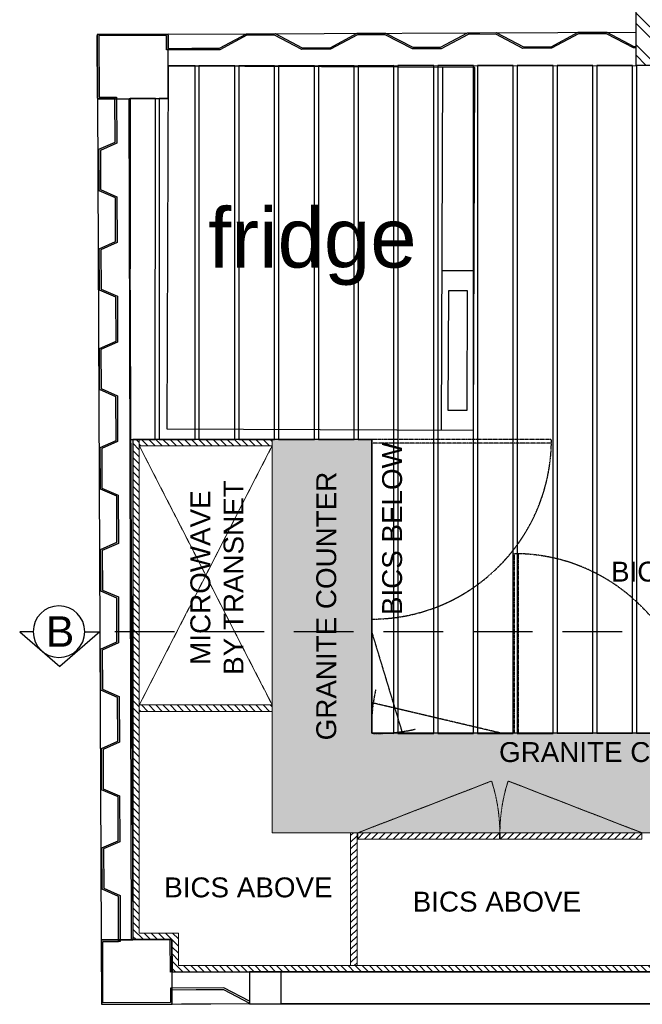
# Model space of a CAD drawing. Header units: millimetres. Extents: x -115474967 to 444143, y -74377 to 241828222.
# Tile 376 of 590: x -70730 to -69165, y 266711 to 269186. Entities that reach past the tile are written whole.
import ezdxf

# ---------------------------------------------------------------- set-up
doc = ezdxf.new("R2010")
doc.units = ezdxf.units.MM
doc.header["$MEASUREMENT"] = 0
for name, pattern in [('$0$DASHED2', [0.375, 0.25, -0.125]), ('2DASHED', [0.75, 0.5, -0.25]), ('Dashed', [280, 140, -140]), ('DASHED2', [0.375, 0.25, -0.125])]:
    doc.linetypes.add(name, pattern=pattern)
for name, color, linetype in [('0-ELEV.25', 4, 'Continuous'), ('00-2 Fittings', 8, 'Continuous'), ('00-2 Steel', 2, 'Continuous'), ('00-2 Windows', 1, 'Continuous'), ('00-3 Elev 04', 8, 'Continuous'), ('00-4 Furnituire', 1, 'Continuous'), ('00-6 H-Brickwork', 9, 'Continuous'), ('CEIL-PLAN', 7, 'Continuous'), ('DIMS-50', 9, 'Continuous'), ('JOIN-SEC.18', 9, 'Continuous'), ('JOIN-SEC.35', 2, 'Continuous'), ('Paving', 253, 'Continuous'), ('TEXT-20', 2, 'Continuous'), ('TEXT-50', 2, 'Continuous'), ('TEXT-REFN', 5, 'Continuous')]:
    doc.layers.add(name, color=color, linetype=linetype)
doc.layers.add('0_cons_01', color=40, linetype='Continuous', lineweight=0, plot=False)
doc.layers.add('G-____-____-TEXT', color=231, linetype='Continuous', lineweight=5)
doc.layers.add('Lines', color=1, linetype='Continuous', lineweight=9)
doc.styles.add('Arial_2', font='arial.ttf', dxfattribs={"height": 150})
doc.styles.add('TEXT-20', font='arial.ttf', dxfattribs={"height": 40})
doc.styles.add('TEXT-50', font='arial.ttf', dxfattribs={"height": 100})

# ---------------------------------------------------------------- blocks, each defined once
blk = doc.blocks.new('A$C69671385')
at = {"layer": 'DIMS-50', "color": 3}
for p, q in [((0, 168.7), (262.1, 397.3)), ((524.2, 168.7), (262.1, 397.3)), ((88.2, 168.7), (0, 168.7)), ((425.6, 168.7), (524.2, 168.7))]:
    blk.add_line(p, q, dxfattribs=at)
at = {"layer": 'TEXT-REFN'}
blk.add_circle((256.9, 168.7), 168.7, dxfattribs=at)

msp = doc.modelspace()

# ---------------------------------------------------------------- hatches: boundary and pattern name
at = {"layer": '00-2 Steel'}
msp.add_hatch(color=256, dxfattribs=at).paths.add_polyline_path([(-70486.84208, 268991.43361), (-70490.84204, 268991.41626), (-70490.35184, 268878.41733), (-70531.27338, 268860.23963), (-70530.82222, 268756.24061), (-70489.74451, 268738.41863), (-70489.26731, 268628.41968), (-70530.18885, 268610.24197), (-70529.73769, 268506.24295), (-70488.65998, 268488.421), (-70488.18279, 268378.42202), (-70530.1024, 268359.79942), (-70529.65315, 268256.24096), (-70488.57544, 268238.41901), (-70488.09825, 268128.42003), (-70528.04642, 268110.67473), (-70527.56864, 268006.24768), (-70486.49093, 267988.4257), (-70485.98771, 267872.42679), (-70526.90925, 267854.24909), (-70526.46813, 267749.81625), (-70486.38036, 267732.42378), (-70485.90317, 267622.4248), (-70526.82471, 267604.24713), (-70526.37576, 267500.75877), (-70484.29585, 267482.43046), (-70483.81866, 267372.43148), (-70524.7402, 267354.25381), (-70524.28904, 267250.25479), (-70483.21133, 267232.43281), (-70482.73414, 267122.43386), (-70523.65568, 267104.25616), (-70523.20451, 267000.25713), (-70482.1268, 266982.43515), (-70481.6366, 266869.43623), (-70477.63664, 266869.45358), (-70478.13817, 266985.06492), (-70519.21589, 267002.88687), (-70519.64438, 267101.66113), (-70478.72284, 267119.8388), (-70479.2227, 267235.06254), (-70520.30041, 267252.88452), (-70520.72891, 267351.65875), (-70479.80737, 267369.83645), (-70480.30722, 267485.0602), (-70522.38682, 267503.31685), (-70522.81341, 267601.65207), (-70481.89187, 267619.82977), (-70482.39173, 267735.05351), (-70522.46756, 267752.44079), (-70522.89796, 267851.65406), (-70481.97642, 267869.83176), (-70482.5023, 267991.05543), (-70523.58001, 268008.87741), (-70524.01042, 268108.09068), (-70484.08695, 268125.825), (-70484.58681, 268241.04875), (-70525.66452, 268258.87072), (-70526.09111, 268357.20594), (-70484.1715, 268375.827), (-70484.67135, 268491.05074), (-70525.74906, 268508.87272), (-70526.17756, 268607.64695), (-70485.25602, 268625.82465), (-70485.75588, 268741.04839), (-70526.83359, 268758.87034), (-70527.26209, 268857.6446), (-70486.34055, 268875.82227)])
at = {"layer": '00-6 H-Brickwork'}
h = msp.add_hatch(dxfattribs=at)
h.set_pattern_fill('ANSI32', color=256, scale=150, angle=450, style=0)
h.set_pattern_definition([(135, (-27381.725, -9362.503), (-39.774756, -39.774756), []), (135, (-27381.725, -9335.986), (-39.774756, -39.774756), [])])
h.paths.add_polyline_path([(-58655.64135, 270887.77748), (-58875.63468, 270887.77748), (-58875.63464, 270801.91086), (-58945.56241, 270801.91086), (-58945.56245, 270691.66868), (-58875.63384, 270691.66868), (-58875.63461, 269200.28091), (-58766.19635, 269200.28091), (-58655.63741, 269200.76053)])
h.paths.add_polyline_path([(-68836.8329, 270691.64868), (-68761.33681, 270691.64868), (-68761.33681, 270746.77977), (-68761.52827, 270801.91086), (-68836.8329, 270801.91086), (-68836.8329, 270887.77748), (-69181.82831, 270887.77748), (-69181.82459, 269071.08731), (-68836.8329, 269071.08732)])
h.paths.add_polyline_path([(-69066.82985, 270772.77748), (-68951.83134, 270772.77748), (-68951.83135, 269186.08731), (-69066.82983, 269186.08731)], flags=16)
at = {"layer": 'JOIN-SEC.18', "linetype": 'Dashed'}
h = msp.add_hatch(dxfattribs=at)
h.set_pattern_fill('SWAMP', color=8, scale=50)
h.set_pattern_definition([(0, (-27381.725, -9362.503), (25, 43.30127), [6.25, -43.75]), (90, (-27378.6, -9362.503), (-25, 43.3012702), [3.125, -83.47754]), (90, (-27377.82, -9362.503), (-25, 43.3012702), [2.5, -84.10254]), (90, (-27379.382, -9362.503), (-25, 43.3012702), [2.5, -84.10254]), (60, (-27377.04, -9362.503), (-25, 43.30127), [2, -48]), (120, (-27380.163, -9362.503), (-50, 2e-08), [2, -48])])
h.paths.add_polyline_path([(-70095.65429, 268131.26722), (-69845.65429, 268131.26722), (-69845.65429, 267392.4821), (-67648.17027, 267392.49029), (-67648.17027, 267142.48205), (-70095.65429, 267142.48205)])
at = {"layer": 'Paving', "linetype": 'DASHED2', "lineweight": 0, "ltscale": 0.05, "true_color": 0x939598}
h = msp.add_hatch(dxfattribs=at)
h.set_pattern_fill('ANSI31', color=252, scale=4, angle=90)
h.set_pattern_definition([(135, (-168065.32, 408235.504), (-8.9802561, -8.9802561), [])])
h.paths.add_polyline_path([(-70347.65521, 266874.01749), (-70445.65277, 266873.77636), (-70445.65429, 268131.26722), (-70429.65429, 268131.26722), (-70429.65353, 266890.0178), (-70331.53217, 266890.0178), (-70331.53217, 266808.48205), (-67648.48508, 266808.48205), (-67648.16804, 266792.4821), (-70331.53217, 266792.01691), (-70347.29947, 266792.01417)])
h = msp.add_hatch(dxfattribs=at)
h.set_pattern_fill('ANSI31', color=252, scale=4, angle=90)
h.set_pattern_definition([(135, (-168065.32, 409003.504), (-8.9802561, -8.9802561), [])])
h.paths.add_polyline_path([(-70429.65429, 268115.26722), (-70429.65429, 268131.26722), (-70095.65429, 268131.26722), (-70095.65429, 268115.26722)])
h = msp.add_hatch(dxfattribs=at)
h.set_pattern_fill('ANSI31', color=252, scale=95, angle=180)
h.set_pattern_definition([(225, (-27381.725, -9362.503), (8.39689303, -8.39689303), [])])
h.paths.add_polyline_path([(-69882.48218, 267142.48205), (-69898.48218, 267142.48205), (-69898.48218, 266808.48205), (-69882.48218, 266808.48205)])
h.paths.add_polyline_path([(-70384.72348, 266951.94585), (-69936.59933, 266951.94585), (-69936.59933, 267054.98132), (-70384.72348, 267054.98132)], flags=9)
h.paths.add_polyline_path([(-69907.49977, 267358.55011), (-69907.49977, 268058.78886), (-70010.53524, 268058.78886), (-70010.53524, 267358.55011)], flags=9)
h.paths.add_polyline_path([(-69541.77076, 267292.94184), (-68841.53202, 267292.94184), (-68841.53202, 267395.97731), (-69541.77076, 267395.97731)], flags=9)
h.paths.add_polyline_path([(-69760.08728, 266916.11337), (-69311.96313, 266916.11337), (-69311.96313, 267019.14884), (-69760.08728, 267019.14884)], flags=9)
h.paths.add_polyline_path([(-69010.08824, 266916.11337), (-68561.9641, 266916.11337), (-68561.9641, 267019.14884), (-69010.08824, 267019.14884)], flags=9)
h.paths.add_polyline_path([(-68260.08921, 266916.11337), (-67811.96506, 266916.11337), (-67811.96506, 267019.14884), (-68260.08921, 267019.14884)], flags=9)
h.paths.add_polyline_path([(-70138.89702, 267524.91708), (-70138.89702, 268038.93482), (-70326.11849, 268038.93482), (-70326.11849, 267524.91708)], flags=9)
h = msp.add_hatch(dxfattribs=at)
h.set_pattern_fill('ANSI31', color=252, scale=4, angle=90)
h.set_pattern_definition([(135, (-168065.32, 408335.865), (-8.9802561, -8.9802561), [])])
h.paths.add_polyline_path([(-70429.65429, 267447.62793), (-70429.65429, 267463.62793), (-70095.65429, 267463.62793), (-70095.65429, 267447.62793)])
h = msp.add_hatch(dxfattribs=at)
h.set_pattern_fill('ANSI31', color=252, scale=4, angle=180)
h.set_pattern_definition([(225, (-212646.72, 169172.817), (8.9802561, -8.9802561), [])])
h.paths.add_polyline_path([(-69524.01922, 267142.26619), (-69880.53582, 267142.26619), (-69880.53582, 267126.26619), (-69524.01922, 267126.26619)])
h.paths.add_polyline_path([(-69522.94675, 267142.26619), (-69166.43015, 267142.26619), (-69166.43015, 267126.26619), (-69522.94675, 267126.26619)])

# ---------------------------------------------------------------- linework, layer by layer
at = {"layer": '0-ELEV.25'}
msp.add_line((-68836.8329, 269071.08732), (-69181.82831, 269071.08731), dxfattribs=at)
msp.add_lwpolyline([(-69181.82831, 270887.77746), (-69181.82459, 269071.08732)], dxfattribs=at)
at = {"layer": '00-2 Fittings'}
msp.add_lwpolyline([(-70445.65429, 268131.26722), (-70445.65509, 266873.77635), (-70347.65521, 266874.01749), (-70347.29947, 266792.01417), (-67648.16804, 266792.4821), (-67648.17027, 267392.4821), (-69845.65429, 267392.4821), (-69845.65429, 268131.26722)], close=True, dxfattribs=at)
at = {"layer": '00-2 Steel'}
for p, q in [((-70357.52873, 269149.99608), (-70535.52705, 269149.2239)), ((-70535.52705, 269149.2239), (-70534.82428, 268987.22542)), ((-70357.52873, 269149.99608), (-69181.82831, 269155.09643)), ((-70356.82595, 268987.9976), (-70357.52873, 269149.99608)), ((-70356.82595, 268987.9976), (-70357.52873, 269149.99608)), ((-70357.18168, 269069.99683), (-70357.52873, 269149.99608)), ((-70534.82428, 268987.22542), (-70356.82595, 268987.9976)), ((-70534.82428, 268987.22542), (-70356.82595, 268987.9976)), ((-70534.82428, 268987.22542), (-70454.82503, 268987.57247)), ((-70534.82428, 268987.22542), (-70525.65354, 266873.24531)), ((-70454.82503, 268987.57247), (-70445.65429, 266873.59236)), ((-70347.65521, 266874.01749), (-70525.65354, 266873.24531)), ((-70347.65521, 266874.01749), (-70525.65354, 266873.24531)), ((-70525.65354, 266873.24531), (-70445.65429, 266873.59236)), ((-70525.65354, 266873.24531), (-70524.95076, 266711.24684)), ((-70525.65354, 266873.24531), (-70524.95076, 266711.24684)), ((-70346.95244, 266712.01902), (-70347.65521, 266874.01749)), ((-70346.95244, 266712.01902), (-70347.65521, 266874.01749)), ((-70347.29949, 266792.01827), (-70152.71864, 266792.86239)), ((-70346.95244, 266712.01902), (-70347.29949, 266792.01827)), ((-70524.95076, 266711.24684), (-70346.95244, 266712.01902)), ((-70524.95076, 266711.24684), (-70346.95244, 266712.01902)), ((-70494.95105, 266711.37698), (-70152.71864, 266712.86163)), ((-70346.95244, 266712.01902), (-70152.71864, 266712.86163))]:
    msp.add_line(p, q, dxfattribs=at)
for points in [[(-69181.82831, 269115.09607), (-69187.35971, 269115.07207), (-69255.51526, 269150.77676), (-69325.52758, 269150.47303), (-69393.37079, 269114.17836), (-69465.35712, 269113.86608), (-69533.51259, 269149.57077), (-69603.52499, 269149.26704), (-69671.36812, 269112.97237), (-69743.35445, 269112.66009), (-69811.51001, 269148.36477), (-69881.52232, 269148.06105), (-69949.36554, 269111.76638), (-70021.35187, 269111.45409), (-70089.50742, 269147.15878), (-70159.51974, 269146.85506), (-70227.36295, 269110.56039), (-70361.35518, 269109.97911), (-70361.51135, 269145.97879), (-70531.50973, 269145.24131), (-70530.84166, 268991.24275), (-70490.842, 268991.41627), (-70490.82465, 268987.4163), (-70531.82434, 268987.23844), (-70532.26061, 268987.26847), (-70533.21038, 268987.57107), (-70533.94945, 268988.10788), (-70534.38242, 268988.65016), (-70534.76189, 268989.5698), (-70534.83729, 268990.22536), (-70535.5097, 269145.22396), (-70535.42354, 269146.06719), (-70534.68446, 269147.67466), (-70533.75542, 269148.5514), (-70532.38099, 269149.14527), (-70531.52708, 269149.24129), (-70360.52866, 269149.9831), (-70359.24473, 269149.70059), (-70358.40356, 269149.11357), (-70357.78854, 269148.23309), (-70357.51571, 269146.99609), (-70357.37256, 269113.99644), (-70297.37312, 269114.25672), (-70228.37378, 269114.55605), (-70160.53057, 269150.85072), (-70088.5313, 269151.16307), (-70020.37574, 269115.45838), (-69950.37637, 269115.76204), (-69882.53315, 269152.05672), (-69810.53388, 269152.36906), (-69742.37832, 269116.66437), (-69672.37904, 269116.96804), (-69604.53582, 269153.26271), (-69532.53647, 269153.57505), (-69464.38099, 269117.87036), (-69394.38162, 269118.17403), (-69326.53841, 269154.4687), (-69254.53914, 269154.78104), (-69186.38358, 269119.07635), (-69181.82831, 269119.09611)], [(-70152.71864, 266792.48482), (-70351.51449, 266792.00398), (-70351.71271, 266874.00381), (-70449.71251, 266873.76653), (-70454.82567, 268987.76067), (-70356.82589, 268987.9976), (-70357.02429, 269069.99744), (-69181.82831, 269071.08731)], [(-70152.71864, 266718.8374), (-70217.13371, 266752.58256), (-70351.12594, 266752.00128), (-70350.96977, 266716.0016), (-70520.96814, 266715.26412), (-70521.63621, 266869.26269), (-70481.63656, 266869.43622), (-70481.65391, 266873.43619), (-70522.6536, 266873.25833), (-70523.08959, 266873.22451), (-70524.0367, 266872.91368), (-70524.77108, 266872.37048), (-70525.19933, 266871.82446), (-70525.57081, 266870.90157), (-70525.64052, 266870.24538), (-70524.96812, 266715.24677), (-70524.87465, 266714.40432), (-70524.12165, 266712.80332), (-70523.18504, 266711.93468), (-70521.80551, 266711.35276), (-70520.95079, 266711.26415), (-70349.95238, 266712.00597), (-70348.67095, 266712.29961), (-70347.8349, 266712.8939), (-70347.22754, 266713.77968), (-70346.96545, 266715.019), (-70347.10861, 266748.01866), (-70287.10917, 266748.27895), (-70218.10984, 266748.57827), (-70152.71864, 266714.32175)]]:
    msp.add_lwpolyline(points, dxfattribs=at)
msp.add_lwpolyline([(-70486.84208, 268991.43361), (-70486.34055, 268875.82227), (-70527.26209, 268857.6446), (-70526.83359, 268758.87034), (-70485.75588, 268741.04839), (-70485.25602, 268625.82465), (-70526.17756, 268607.64695), (-70525.74906, 268508.87272), (-70484.67135, 268491.05074), (-70484.1715, 268375.827), (-70526.09111, 268357.20594), (-70525.66452, 268258.87072), (-70484.58681, 268241.04875), (-70484.08695, 268125.825), (-70524.01042, 268108.09068), (-70523.58001, 268008.87741), (-70482.5023, 267991.05543), (-70481.97642, 267869.83176), (-70522.89796, 267851.65406), (-70522.46756, 267752.44079), (-70482.39173, 267735.05351), (-70481.89187, 267619.82977), (-70522.81341, 267601.65207), (-70522.38682, 267503.31685), (-70480.30722, 267485.0602), (-70479.80737, 267369.83645), (-70520.72891, 267351.65875), (-70520.30041, 267252.88452), (-70479.2227, 267235.06254), (-70478.72284, 267119.8388), (-70519.64438, 267101.66113), (-70519.21589, 267002.88687), (-70478.13817, 266985.06492), (-70477.63664, 266869.45358), (-70481.6366, 266869.43623), (-70482.1268, 266982.43515), (-70523.20451, 267000.25713), (-70523.65568, 267104.25616), (-70482.73414, 267122.43386), (-70483.21133, 267232.43281), (-70524.28904, 267250.25479), (-70524.7402, 267354.25381), (-70483.81866, 267372.43148), (-70484.29585, 267482.43046), (-70526.37576, 267500.75877), (-70526.82471, 267604.24713), (-70485.90317, 267622.4248), (-70486.38036, 267732.42378), (-70526.46813, 267749.81625), (-70526.90925, 267854.24909), (-70485.98771, 267872.42679), (-70486.49093, 267988.4257), (-70527.56864, 268006.24768), (-70528.04642, 268110.67473), (-70488.09825, 268128.42003), (-70488.57544, 268238.41901), (-70529.65315, 268256.24096), (-70530.1024, 268359.79942), (-70488.18279, 268378.42202), (-70488.65998, 268488.421), (-70529.73769, 268506.24295), (-70530.18885, 268610.24197), (-70489.26731, 268628.41968), (-70489.74451, 268738.41863), (-70530.82222, 268756.24061), (-70531.27338, 268860.23963), (-70490.35184, 268878.41733), (-70490.84204, 268991.41626)], close=True, dxfattribs=at)
at = {"layer": '00-2 Windows'}
for points in [[(-70152.72974, 266712.48482), (-70072.72974, 266712.47373), (-70072.71865, 266792.47372), (-70152.71864, 266792.48482)], [(-70072.71865, 266792.47372), (-63652.70755, 266792.49591), (-63652.70755, 266792.49591), (-70072.71865, 266792.47372)], [(-63652.71864, 266712.49591), (-70072.72974, 266712.47373), (-70072.72974, 266712.47373), (-63652.71864, 266712.49591)]]:
    msp.add_lwpolyline(points, close=True, dxfattribs=at)
at = {"layer": '00-3 Elev 04'}
msp.add_line((-69670.13829, 268154.93113), (-69666.47261, 269066.21846), dxfattribs=at)
for points in [[(-70379.66244, 268131.26725), (-70289.66244, 268131.26725), (-70289.66438, 269070.34005), (-70357.18299, 269070.29832), (-70356.82589, 268987.9976), (-70379.66239, 268987.89854)], [(-70279.67723, 268131.07983), (-70189.67723, 268131.07983), (-70189.67917, 269070.15264), (-70279.67712, 269070.06917)], [(-70179.69201, 268131.17256), (-70089.69201, 268131.17256), (-70089.69395, 269070.24536), (-70179.69191, 269070.1619)], [(-70079.7068, 268131.26722), (-69989.7068, 268131.26722), (-69989.70874, 269070.34002), (-70079.70669, 269070.25656)], [(-69979.72158, 268131.26722), (-69889.72158, 268131.26722), (-69889.72352, 269070.43275), (-69979.72147, 269070.34928)], [(-69845.65429, 268131.26722), (-69845.65429, 267392.4821), (-69789.73636, 267391.93341), (-69789.7383, 269070.53127), (-69879.73626, 269070.44781), (-69879.73632, 268131.26722)], [(-69779.75115, 267392.0242), (-69689.75115, 267392.0242), (-69689.75309, 269070.62206), (-69779.75104, 269070.5386)], [(-69679.76593, 267392.115), (-69589.76593, 267392.115), (-69589.76787, 269070.71286), (-69679.76583, 269070.62939)], [(-69579.78072, 267392.20579), (-69489.78072, 267392.20579), (-69489.78266, 269070.80365), (-69579.78061, 269070.72019)], [(-69479.7955, 267392.29852), (-69389.7955, 267392.29852), (-69389.79744, 269070.89637), (-69479.79539, 269070.81291)], [(-69379.81028, 267392.39124), (-69289.81028, 267392.39124), (-69289.81222, 269070.9891), (-69379.81018, 269070.90564)], [(-69279.82507, 267392.48204), (-69189.82507, 267392.48204), (-69189.82701, 269071.07989), (-69279.82496, 269070.99643)], [(-69179.83977, 267392.48206), (-69089.83977, 267392.48206), (-69089.84171, 269071.08729), (-69179.83975, 269071.08725)], [(-70453.14714, 268131.28949), (-70389.64766, 268131.17453), (-70389.29151, 268987.70328), (-70452.78895, 268987.73478)]]:
    msp.add_lwpolyline(points, close=True, dxfattribs=at)
at = {"layer": '00-3 Elev 04', "flags": 128}
msp.add_lwpolyline([(-69590.13894, 268154.60933), (-69586.47326, 269065.89666), (-70357.17734, 269068.99684), (-70360.84302, 268157.70951)], close=True, dxfattribs=at)
at = {"layer": '00-4 Furnituire', "color": 251, "true_color": 0x636466}
for p, q in [((-69588.52994, 268554.60609), (-69668.52929, 268554.92789)), ((-69652.73055, 268504.86393), (-69653.93729, 268204.86636)), ((-69604.73093, 268504.67086), (-69652.73055, 268504.86393)), ((-69605.93768, 268204.67328), (-69604.73093, 268504.67086)), ((-69653.93729, 268204.86636), (-69605.93768, 268204.67328))]:
    msp.add_line(p, q, dxfattribs=at)
at = {"layer": '0_cons_01'}
msp.add_lwpolyline([(-70095.65429, 268131.26722), (-69845.65429, 268131.26722), (-69845.65429, 267392.4821), (-67648.17027, 267392.49029), (-67648.17027, 267142.48205), (-70095.65429, 267142.48205)], close=True, dxfattribs=at)
at = {"layer": 'CEIL-PLAN', "color": 6, "linetype": '2DASHED', "ltscale": 300}
msp.add_lwpolyline([(-67641.15945, 267646.44471), (-70529.0123, 267647.81502)], dxfattribs=at)
at = {"layer": 'JOIN-SEC.35', "linetype": '$0$DASHED2'}
for p, q in [((-69393.82235, 268131.26722), (-69845.65429, 268131.26722)), ((-69393.93302, 268121.26722), (-69845.65429, 268121.26722)), ((-69487.49804, 267843.94524), (-69487.49804, 267392.1133)), ((-69477.49804, 267843.83457), (-69477.49804, 267392.1133)), ((-69845.74682, 267647.43527), (-69769.71797, 267396.4875)), ((-69519.49804, 267392.4821), (-69841.76614, 267468.35442))]:
    msp.add_line(p, q, dxfattribs=at)
for centre, radius, start, end in [((-69845.65429, 268131.26722), 451.83194, 270, 0), ((-69487.49804, 267392.1133), 451.83194, 0, 90), ((-69423.5488, 267408.50156), 422.47852, 167.11202692, 182.1821045), ((-69829.84955, 267814.66485), 422.47852, 267.85608174, 282.92615933)]:
    msp.add_arc(centre, radius, start, end, dxfattribs=at)
at = {"layer": 'Lines', "color": 1, "true_color": 0xff0000}
for p, q in [((-70095.65429, 268115.26722), (-70095.65429, 267142.48205)), ((-70095.65429, 267142.48205), (-69898.48218, 267142.48205))]:
    msp.add_line(p, q, dxfattribs=at)
at = {"layer": 'Lines', "color": 1, "linetype": '$0$DASHED2', "true_color": 0xff0000}
for p, q in [((-69880.53582, 267142.26619), (-69544.27986, 267272.46832)), ((-69166.43015, 267142.26619), (-69502.68611, 267272.46832))]:
    msp.add_line(p, q, dxfattribs=at)
at = {"layer": 'Lines', "color": 1, "true_color": 0xff0000}
for points in [[(-70347.65521, 266874.01749), (-70445.65277, 266873.77636), (-70445.65429, 268131.26722), (-70429.65429, 268131.26722), (-70429.65353, 266890.0178), (-70331.53217, 266890.0178), (-70331.53217, 266808.48205), (-67648.48508, 266808.48205), (-67648.16804, 266792.4821), (-70331.53217, 266792.01691), (-70347.29947, 266792.01417)], [(-70429.65429, 268115.26722), (-70429.65429, 268131.26722), (-70095.65429, 268131.26722), (-70095.65429, 268115.26722)], [(-70429.65429, 267447.62793), (-70429.65429, 267463.62793), (-70095.65429, 267463.62793), (-70095.65429, 267447.62793)], [(-69882.48218, 266808.48205), (-69898.48218, 266808.48205), (-69898.48218, 267142.48205), (-69882.48218, 267142.48205)], [(-69524.01922, 267142.26619), (-69880.53582, 267142.26619), (-69880.53582, 267126.26619), (-69524.01922, 267126.26619)], [(-69522.94675, 267142.26619), (-69166.43015, 267142.26619), (-69166.43015, 267126.26619), (-69522.94675, 267126.26619)]]:
    msp.add_lwpolyline(points, close=True, dxfattribs=at)
at = {"layer": 'Lines', "color": 1, "linetype": '$0$DASHED2', "true_color": 0xff0000}
for points in [[(-70429.65429, 268115.26722), (-70095.65429, 267463.62793)], [(-70095.65492, 268115.26722), (-70429.65429, 267463.62793)]]:
    msp.add_lwpolyline(points, dxfattribs=at)
for centre, start, end in [((-69946.19466, 267142.26619), 357.82958965, 17.94996857), ((-69100.77131, 267142.26619), 162.05003143, 182.17041035)]:
    msp.add_arc(centre, 422.47852, start, end, dxfattribs=at)

# ---------------------------------------------------------------- block references
at = {"layer": 'DIMS-50', "color": 3, "xscale": -0.3839999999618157, "yscale": 0.3839999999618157, "zscale": 0.3839999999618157, "rotation": 179.9999999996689}
msp.add_blockref('A$C69671385', (-70730.31676, 267712.59639), dxfattribs=at)

# ---------------------------------------------------------------- texts
at = {"layer": 'G-____-____-TEXT', "color": 7, "insert": (-69984.80196, 267374.76771), "char_height": 50, "width": 1423.8028353, "attachment_point": 1, "rotation": 90, "style": 'Arial_2'}
msp.add_mtext('GRANITE COUNTER', dxfattribs=at)
at = {"layer": 'G-____-____-TEXT', "color": 7, "insert": (-69525.55316, 267370.24403), "char_height": 50, "width": 736.3790637, "attachment_point": 1, "style": 'Arial_2'}
msp.add_mtext('GRANITE COUNTER', dxfattribs=at)
at = {"layer": 'TEXT-20', "color": 7, "linetype": 'Continuous', "insert": (-70301.27197, 267514.96999), "char_height": 50, "width": 537.6295234, "attachment_point": 1, "rotation": 90, "style": 'TEXT-20'}
msp.add_mtext('\\pxqc;{\\C1;\\c255;MICROWAVE \\PBY TRANSNET }', dxfattribs=at)
at = {"layer": 'TEXT-20', "color": 7, "linetype": 'Continuous', "char_height": 50, "width": 1258.0720034, "attachment_point": 1, "style": 'TEXT-20'}
for insert in [(-70367.10752, 267030.1348), (-69742.47132, 266994.30232)]:
    msp.add_mtext('{\\C1;\\c255;BICS ABOVE}', dxfattribs=dict(at, insert=insert))
at = {"layer": 'TEXT-50', "linetype": 'Continuous', "lineweight": 0, "insert": (-69943.38139, 268517.80637), "char_height": 150, "width": 313.3830209, "attachment_point": 9, "line_spacing_factor": 0.938532, "style": 'TEXT-50'}
msp.add_mtext('\\pxql;fridge ', dxfattribs=at)
at = {"layer": 'TEXT-50', "linetype": 'Continuous', "insert": (-69819.32, 267689.49788), "char_height": 50, "width": 6162.4244806, "attachment_point": 1, "rotation": 90, "line_spacing_factor": 0.938532, "style": 'TEXT-50'}
msp.add_mtext('BICS BELOW', dxfattribs=at)
at = {"layer": 'TEXT-50', "linetype": 'Continuous', "insert": (-69244.06767, 267823.79628), "char_height": 50, "width": 6162.4244806, "attachment_point": 1, "line_spacing_factor": 0.938532, "style": 'TEXT-50'}
msp.add_mtext('BICS BELOW', dxfattribs=at)
at = {"layer": 'TEXT-REFN', "color": 2, "linetype": 'Continuous', "style": 'TEXT-20'}
msp.add_text('B', height=76.8, dxfattribs=at).set_placement((-70664.69657, 267609.81199))

doc.saveas('drawing.dxf')
